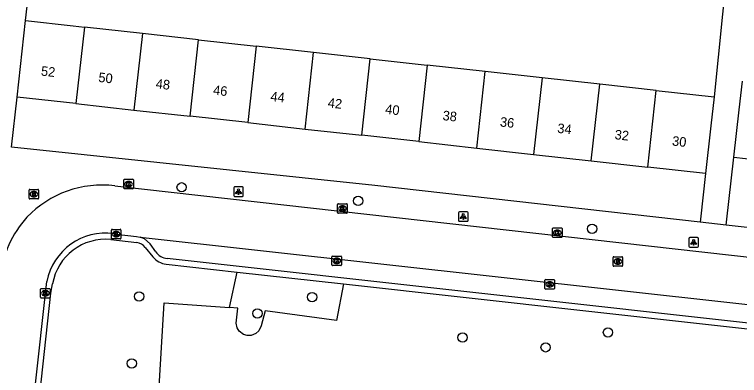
# Model space of a CAD drawing. Extents: x 162026 to 163499, y 387297 to 388169.
# Drawn here: x 162667.9 to 162743.9, y 387595.8 to 387633.6 of the extents above; entities that cross this region are included whole.
import ezdxf

# ---------------------------------------------------------------- set-up
doc = ezdxf.new("R2010")
doc.units = 0
for name, color, linetype in [('IMGEO_Berm_open', 7, 'Continuous'), ('IMGEO_Boom', 7, 'Continuous'), ('IMGEO_Groenvoorziening', 7, 'Continuous'), ('IMGEO_Kolk', 7, 'Continuous'), ('IMGEO_Lichtpunt', 7, 'Continuous'), ('IMGEO_Pand', 7, 'Continuous'), ('IMGEO_Pand_nummerreeks', 7, 'Continuous'), ('IMGEO_Parkeervlak_open', 7, 'Continuous'), ('IMGEO_Rijbaan_lokaal_open', 7, 'Continuous'), ('IMGEO_Rioolput', 7, 'Continuous'), ('IMGEO_Voetpad_open', 7, 'Continuous')]:
    doc.layers.add(name, color=color, linetype=linetype)

msp = doc.modelspace()

# ---------------------------------------------------------------- linework, layer by layer
at = {"layer": 'IMGEO_Berm_open'}
for points in [[(162678.051, 387610.068), (162680.753, 387609.749)], [(162681.644, 387609.241), (162682.42, 387608.241)], [(162683.839, 387607.47), (162691.254, 387606.645)], [(162691.254, 387606.645), (162702.421, 387605.402)], [(162669.759, 387586.112), (162671.761, 387604.43), (162671.923, 387605.422)], [(162702.421, 387605.402), (162766.048, 387598.321), (162766.107, 387598.314)]]:
    msp.add_lwpolyline(points, dxfattribs=at)
for centre, radius, start, end in [((162677.502, 387604.428), 5.667, 84.43973, 169.89612), ((162680.549, 387608.355), 1.409, 38.96439, 81.65671), ((162684.165, 387609.761), 2.314, 221.05877, 261.90719)]:
    msp.add_arc(centre, radius, start, end, dxfattribs=at)
at = {"layer": 'IMGEO_Boom'}
for centre in [(162685.454, 387615.534), (162703.951, 387614.114), (162728.456, 387611.196), (162680.999, 387604.095), (162699.122, 387604.026), (162693.396, 387602.317), (162730.126, 387600.325), (162714.89, 387599.793), (162723.593, 387598.76), (162680.221, 387597.072)]:
    msp.add_circle(centre, 0.489, dxfattribs=at)
at = {"layer": 'IMGEO_Groenvoorziening'}
for points in [[(162690.454, 387602.929), (162691.254, 387606.645)], [(162702.421, 387605.402), (162701.695, 387601.568), (162694.208, 387602.579), (162693.779, 387601.007), (162693.543, 387600.509), (162693.243, 387600.223), (162692.734, 387600.011), (162692.32, 387599.999), (162691.922, 387600.116), (162691.484, 387600.451), (162691.267, 387600.804), (162691.165, 387601.289), (162691.327, 387602.863), (162690.454, 387602.929)], [(162669.759, 387586.112), (162675.09, 387585.675), (162675.736, 387592.178), (162677.374, 387593.42), (162683.013, 387593.482), (162683.61, 387603.444), (162690.454, 387602.929)]]:
    msp.add_lwpolyline(points, dxfattribs=at)
at = {"layer": 'IMGEO_Kolk'}
for p, q in [((162679.394, 387615.449), (162679.394, 387616.301)), ((162679.469, 387616.375), (162680.321, 387616.375)), ((162679.882, 387616.155), (162679.907, 387616.155)), ((162680.395, 387616.301), (162680.395, 387615.449)), ((162680.321, 387615.375), (162679.469, 387615.375)), ((162679.905, 387615.595), (162679.88, 387615.595)), ((162701.801, 387612.888), (162701.801, 387613.74)), ((162701.876, 387613.814), (162702.728, 387613.814)), ((162702.802, 387613.74), (162702.802, 387612.888)), ((162702.312, 387613.034), (162702.287, 387613.034)), ((162702.289, 387613.594), (162702.314, 387613.594)), ((162702.728, 387612.814), (162701.876, 387612.814)), ((162678.088, 387610.204), (162678.088, 387611.056)), ((162678.163, 387611.13), (162679.015, 387611.13)), ((162678.576, 387610.91), (162678.601, 387610.91)), ((162679.089, 387611.056), (162679.089, 387610.204)), ((162724.316, 387610.35), (162724.316, 387611.202)), ((162724.391, 387611.276), (162725.243, 387611.276)), ((162724.804, 387611.056), (162724.829, 387611.056)), ((162725.317, 387611.202), (162725.317, 387610.35)), ((162679.015, 387610.13), (162678.163, 387610.13)), ((162678.599, 387610.35), (162678.574, 387610.35)), ((162725.243, 387610.276), (162724.391, 387610.276)), ((162724.827, 387610.496), (162724.802, 387610.496)), ((162701.201, 387607.409), (162701.201, 387608.261)), ((162701.276, 387608.335), (162702.128, 387608.335)), ((162701.689, 387608.115), (162701.714, 387608.115)), ((162702.202, 387608.261), (162702.202, 387607.409)), ((162702.128, 387607.335), (162701.276, 387607.335)), ((162701.712, 387607.555), (162701.687, 387607.555)), ((162723.522, 387604.939), (162723.522, 387605.791)), ((162723.597, 387605.865), (162724.449, 387605.865)), ((162724.01, 387605.645), (162724.035, 387605.645)), ((162724.523, 387605.791), (162724.523, 387604.939)), ((162670.676, 387604.004), (162670.676, 387604.856)), ((162670.751, 387604.93), (162671.603, 387604.93)), ((162671.164, 387604.71), (162671.189, 387604.71)), ((162671.677, 387604.856), (162671.677, 387604.004)), ((162724.449, 387604.865), (162723.597, 387604.865)), ((162724.033, 387605.085), (162724.008, 387605.085)), ((162671.603, 387603.93), (162670.751, 387603.93)), ((162671.187, 387604.15), (162671.162, 387604.15))]:
    msp.add_line(p, q, dxfattribs=at)
for points in [[(162679.394, 387615.449), (162679.394, 387616.301)], [(162679.469, 387616.375), (162680.321, 387616.375)], [(162679.715, 387616.075), (162679.838, 387616.075), (162679.838, 387615.924), (162679.968, 387616.075), (162680.132, 387616.075), (162679.986, 387615.924), (162680.139, 387615.675), (162679.987, 387615.675), (162679.902, 387615.839), (162679.838, 387615.772), (162679.838, 387615.675), (162679.715, 387615.675), (162679.715, 387616.075)], [(162680.395, 387616.301), (162680.395, 387615.449)], [(162680.321, 387615.375), (162679.469, 387615.375)], [(162701.801, 387612.888), (162701.801, 387613.74)], [(162701.876, 387613.814), (162702.728, 387613.814)], [(162702.802, 387613.74), (162702.802, 387612.888)], [(162702.122, 387613.514), (162702.245, 387613.514), (162702.245, 387613.363), (162702.375, 387613.514), (162702.539, 387613.514), (162702.393, 387613.363), (162702.546, 387613.114), (162702.394, 387613.114), (162702.309, 387613.278), (162702.245, 387613.211), (162702.245, 387613.114), (162702.122, 387613.114), (162702.122, 387613.514)], [(162702.728, 387612.814), (162701.876, 387612.814)], [(162678.088, 387610.204), (162678.088, 387611.056)], [(162678.163, 387611.13), (162679.015, 387611.13)], [(162678.409, 387610.83), (162678.532, 387610.83), (162678.532, 387610.679), (162678.662, 387610.83), (162678.826, 387610.83), (162678.68, 387610.679), (162678.833, 387610.43), (162678.681, 387610.43), (162678.596, 387610.594), (162678.532, 387610.527), (162678.532, 387610.43), (162678.409, 387610.43), (162678.409, 387610.83)], [(162679.089, 387611.056), (162679.089, 387610.204)], [(162724.316, 387610.35), (162724.316, 387611.202)], [(162724.391, 387611.276), (162725.243, 387611.276)], [(162724.637, 387610.976), (162724.76, 387610.976), (162724.76, 387610.825), (162724.89, 387610.976), (162725.054, 387610.976), (162724.908, 387610.825), (162725.061, 387610.576), (162724.909, 387610.576), (162724.824, 387610.74), (162724.76, 387610.673), (162724.76, 387610.576), (162724.637, 387610.576), (162724.637, 387610.976)], [(162725.317, 387611.202), (162725.317, 387610.35)], [(162679.015, 387610.13), (162678.163, 387610.13)], [(162725.243, 387610.276), (162724.391, 387610.276)], [(162701.201, 387607.409), (162701.201, 387608.261)], [(162701.276, 387608.335), (162702.128, 387608.335)], [(162701.522, 387608.035), (162701.645, 387608.035), (162701.645, 387607.884), (162701.775, 387608.035), (162701.939, 387608.035), (162701.793, 387607.884), (162701.946, 387607.635), (162701.794, 387607.635), (162701.709, 387607.799), (162701.645, 387607.732), (162701.645, 387607.635), (162701.522, 387607.635), (162701.522, 387608.035)], [(162702.202, 387608.261), (162702.202, 387607.409)], [(162702.128, 387607.335), (162701.276, 387607.335)], [(162723.522, 387604.939), (162723.522, 387605.791)], [(162723.597, 387605.865), (162724.449, 387605.865)], [(162723.843, 387605.565), (162723.966, 387605.565), (162723.966, 387605.414), (162724.096, 387605.565), (162724.26, 387605.565), (162724.114, 387605.414), (162724.267, 387605.165), (162724.115, 387605.165), (162724.03, 387605.329), (162723.966, 387605.262), (162723.966, 387605.165), (162723.843, 387605.165), (162723.843, 387605.565)], [(162724.523, 387605.791), (162724.523, 387604.939)], [(162670.676, 387604.004), (162670.676, 387604.856)], [(162670.751, 387604.93), (162671.603, 387604.93)], [(162670.997, 387604.63), (162671.12, 387604.63), (162671.12, 387604.479), (162671.25, 387604.63), (162671.414, 387604.63), (162671.268, 387604.479), (162671.421, 387604.23), (162671.269, 387604.23), (162671.184, 387604.394), (162671.12, 387604.327), (162671.12, 387604.23), (162670.997, 387604.23), (162670.997, 387604.63)], [(162671.677, 387604.856), (162671.677, 387604.004)], [(162724.449, 387604.865), (162723.597, 387604.865)], [(162671.603, 387603.93), (162670.751, 387603.93)]]:
    msp.add_lwpolyline(points, dxfattribs=at)
for centre, start, end in [((162679.471, 387616.299), 91.55205, 178.44795), ((162679.471, 387616.299), 91.55205, 178.44795), ((162680.319, 387616.299), 1.55205, 88.44795), ((162680.319, 387616.299), 1.55205, 88.44795), ((162679.471, 387615.451), 181.55205, 268.44795), ((162679.471, 387615.451), 181.55205, 268.44795), ((162680.319, 387615.451), 271.55205, 358.44795), ((162680.319, 387615.451), 271.55205, 358.44795), ((162701.878, 387613.738), 91.55205, 178.44795), ((162701.878, 387613.738), 91.55205, 178.44795), ((162702.726, 387613.738), 1.55205, 88.44795), ((162702.726, 387613.738), 1.55205, 88.44795), ((162701.878, 387612.89), 181.55205, 268.44795), ((162701.878, 387612.89), 181.55205, 268.44795), ((162702.726, 387612.89), 271.55205, 358.44795), ((162702.726, 387612.89), 271.55205, 358.44795), ((162678.165, 387611.054), 91.55205, 178.44795), ((162678.165, 387611.054), 91.55205, 178.44795), ((162679.013, 387611.054), 1.55205, 88.44795), ((162679.013, 387611.054), 1.55205, 88.44795), ((162724.393, 387611.2), 91.55205, 178.44795), ((162724.393, 387611.2), 91.55205, 178.44795), ((162725.241, 387611.2), 1.55205, 88.44795), ((162725.241, 387611.2), 1.55205, 88.44795), ((162678.165, 387610.206), 181.55205, 268.44795), ((162678.165, 387610.206), 181.55205, 268.44795), ((162679.013, 387610.206), 271.55205, 358.44795), ((162679.013, 387610.206), 271.55205, 358.44795), ((162724.393, 387610.352), 181.55205, 268.44795), ((162724.393, 387610.352), 181.55205, 268.44795), ((162725.241, 387610.352), 271.55205, 358.44795), ((162725.241, 387610.352), 271.55205, 358.44795), ((162701.278, 387608.259), 91.55205, 178.44795), ((162701.278, 387608.259), 91.55205, 178.44795), ((162702.126, 387608.259), 1.55205, 88.44795), ((162702.126, 387608.259), 1.55205, 88.44795), ((162701.278, 387607.411), 181.55205, 268.44795), ((162701.278, 387607.411), 181.55205, 268.44795), ((162702.126, 387607.411), 271.55205, 358.44795), ((162702.126, 387607.411), 271.55205, 358.44795), ((162723.599, 387605.789), 91.55205, 178.44795), ((162723.599, 387605.789), 91.55205, 178.44795), ((162724.447, 387605.789), 1.55205, 88.44795), ((162724.447, 387605.789), 1.55205, 88.44795), ((162670.753, 387604.854), 91.55205, 178.44795), ((162670.753, 387604.854), 91.55205, 178.44795), ((162671.601, 387604.854), 1.55205, 88.44795), ((162671.601, 387604.854), 1.55205, 88.44795), ((162723.599, 387604.941), 181.55205, 268.44795), ((162723.599, 387604.941), 181.55205, 268.44795), ((162724.447, 387604.941), 271.55205, 358.44795), ((162724.447, 387604.941), 271.55205, 358.44795), ((162670.753, 387604.006), 181.55205, 268.44795), ((162670.753, 387604.006), 181.55205, 268.44795), ((162671.601, 387604.006), 271.55205, 358.44795), ((162671.601, 387604.006), 271.55205, 358.44795)]:
    msp.add_arc(centre, 0.0765, start, end, dxfattribs=at)
for centre, major_axis, ratio, start_param, end_param in [((162679.881, 387615.875), (-0.387, 0.002), 0.722429, 4.712389, 7.853982), ((162679.906, 387615.875), (-0.39, 0.002), 0.717154, 1.570796, 4.712389), ((162702.288, 387613.314), (-0.387, 0.002), 0.722429, 4.712389, 7.853982), ((162702.313, 387613.314), (-0.39, 0.002), 0.717154, 1.570796, 4.712389), ((162678.575, 387610.63), (-0.387, 0.002), 0.722429, 4.712389, 7.853982), ((162678.6, 387610.63), (-0.39, 0.002), 0.717154, 1.570796, 4.712389), ((162724.803, 387610.776), (-0.387, 0.002), 0.722429, 4.712389, 7.853982), ((162724.828, 387610.776), (-0.39, 0.002), 0.717154, 1.570796, 4.712389), ((162701.688, 387607.835), (-0.387, 0.002), 0.722429, 4.712389, 7.853982), ((162701.713, 387607.835), (-0.39, 0.002), 0.717154, 1.570796, 4.712389), ((162724.009, 387605.365), (-0.387, 0.002), 0.722429, 4.712389, 7.853982), ((162724.034, 387605.365), (-0.39, 0.002), 0.717154, 1.570796, 4.712389), ((162671.163, 387604.43), (-0.387, 0.002), 0.722429, 4.712389, 7.853982), ((162671.188, 387604.43), (-0.39, 0.002), 0.717154, 1.570796, 4.712389)]:
    msp.add_ellipse(centre, major_axis=major_axis, ratio=ratio, start_param=start_param, end_param=end_param, dxfattribs=at)
at = {"layer": 'IMGEO_Lichtpunt'}
for p, q in [((162690.914, 387615.483), (162690.914, 387614.676)), ((162690.914, 387615.483), (162690.914, 387614.676)), ((162691.816, 387615.578), (162691.008, 387615.578)), ((162691.816, 387615.578), (162691.008, 387615.578)), ((162691.91, 387614.676), (162691.91, 387615.483)), ((162691.91, 387614.676), (162691.91, 387615.483)), ((162691.008, 387614.582), (162691.816, 387614.582)), ((162691.008, 387614.582), (162691.816, 387614.582)), ((162715.369, 387612.97), (162714.561, 387612.97)), ((162715.369, 387612.97), (162714.561, 387612.97)), ((162714.467, 387612.875), (162714.467, 387612.068)), ((162714.467, 387612.875), (162714.467, 387612.068)), ((162715.463, 387612.068), (162715.463, 387612.875)), ((162715.463, 387612.068), (162715.463, 387612.875)), ((162714.561, 387611.974), (162715.369, 387611.974)), ((162714.561, 387611.974), (162715.369, 387611.974)), ((162738.605, 387610.162), (162738.605, 387609.355)), ((162738.605, 387610.162), (162738.605, 387609.355)), ((162739.507, 387610.257), (162738.699, 387610.257)), ((162739.507, 387610.257), (162738.699, 387610.257)), ((162739.601, 387609.355), (162739.601, 387610.162)), ((162739.601, 387609.355), (162739.601, 387610.162)), ((162738.699, 387609.261), (162739.507, 387609.261)), ((162738.699, 387609.261), (162739.507, 387609.261))]:
    msp.add_line(p, q, dxfattribs=at)
for points in [[(162691.288, 387615.147), (162691.327, 387615.119), (162691.139, 387614.857), (162691.101, 387614.884), (162691.288, 387615.147)], [(162691.39, 387615.099), (162691.437, 387615.099), (162691.437, 387614.777), (162691.39, 387614.777), (162691.39, 387615.099)], [(162691.5, 387615.119), (162691.538, 387615.146), (162691.725, 387614.884), (162691.686, 387614.856), (162691.5, 387615.119)], [(162714.841, 387612.539), (162714.88, 387612.511), (162714.692, 387612.249), (162714.654, 387612.276), (162714.841, 387612.539)], [(162714.943, 387612.491), (162714.99, 387612.491), (162714.99, 387612.169), (162714.943, 387612.169), (162714.943, 387612.491)], [(162715.053, 387612.511), (162715.091, 387612.538), (162715.278, 387612.276), (162715.239, 387612.248), (162715.053, 387612.511)], [(162738.979, 387609.826), (162739.018, 387609.798), (162738.83, 387609.536), (162738.792, 387609.563), (162738.979, 387609.826)], [(162739.081, 387609.778), (162739.128, 387609.778), (162739.128, 387609.456), (162739.081, 387609.456), (162739.081, 387609.778)], [(162739.191, 387609.798), (162739.229, 387609.825), (162739.416, 387609.563), (162739.377, 387609.535), (162739.191, 387609.798)]]:
    msp.add_lwpolyline(points, dxfattribs=at)
for centre in [(162691.413, 387615.281), (162714.966, 387612.673), (162739.104, 387609.96)]:
    msp.add_circle(centre, 0.0994, dxfattribs=at)
for centre, start, end in [((162691.008, 387615.483), 90, 180), ((162691.008, 387615.483), 90, 180), ((162691.816, 387615.483), 0, 90), ((162691.816, 387615.483), 0, 90), ((162691.008, 387614.676), 180, 270), ((162691.008, 387614.676), 180, 270), ((162691.816, 387614.676), 270, 0), ((162691.816, 387614.676), 270, 360), ((162714.561, 387612.875), 90, 180), ((162714.561, 387612.875), 90, 180), ((162715.369, 387612.875), 0, 90), ((162715.369, 387612.875), 0, 90), ((162714.561, 387612.068), 180, 270), ((162714.561, 387612.068), 180, 270), ((162715.369, 387612.068), 270, 0), ((162715.369, 387612.068), 270, 360), ((162738.699, 387610.162), 90, 180), ((162738.699, 387610.162), 90, 180), ((162739.507, 387610.162), 0, 90), ((162739.507, 387610.162), 0, 90), ((162738.699, 387609.355), 180, 270), ((162738.699, 387609.355), 180, 270), ((162739.507, 387609.355), 270, 0), ((162739.507, 387609.355), 270, 360)]:
    msp.add_arc(centre, 0.0946, start, end, dxfattribs=at)
at = {"layer": 'IMGEO_Pand'}
for points in [[(162668.215, 387624.991), (162669.104, 387633.007)], [(162669.104, 387633.007), (162674.074, 387632.456), (162675.258, 387632.325)], [(162675.258, 387632.325), (162674.369, 387624.308)], [(162681.339, 387631.65), (162675.258, 387632.325)], [(162681.339, 387631.65), (162680.45, 387623.634)], [(162687.233, 387630.996), (162681.339, 387631.65)], [(162686.344, 387622.98), (162687.233, 387630.996)], [(162687.233, 387630.996), (162693.262, 387630.328)], [(162693.262, 387630.328), (162692.373, 387622.312)], [(162699.282, 387629.66), (162693.262, 387630.328)], [(162698.393, 387621.644), (162699.282, 387629.66)], [(162705.216, 387629.002), (162699.282, 387629.66)], [(162704.327, 387620.986), (162705.216, 387629.002)], [(162705.216, 387629.002), (162711.183, 387628.34)], [(162711.183, 387628.34), (162710.294, 387620.324)], [(162717.26, 387627.666), (162711.183, 387628.34)], [(162716.371, 387619.65), (162717.26, 387627.666)], [(162723.213, 387627.006), (162717.26, 387627.666)], [(162723.213, 387627.006), (162722.324, 387618.99)], [(162729.267, 387626.334), (162723.213, 387627.006)], [(162743.312, 387618.685), (162743.873, 387623.654), (162744.213, 387626.67)], [(162728.378, 387618.318), (162729.267, 387626.334)], [(162735.179, 387625.678), (162729.267, 387626.334)], [(162734.29, 387617.662), (162735.179, 387625.678)], [(162735.179, 387625.678), (162741.241, 387625.006)], [(162674.369, 387624.308), (162668.215, 387624.991)], [(162741.241, 387625.006), (162740.903, 387621.96), (162740.352, 387616.99)], [(162674.369, 387624.308), (162680.45, 387623.634)], [(162680.45, 387623.634), (162686.344, 387622.98)], [(162692.373, 387622.312), (162686.344, 387622.98)], [(162692.373, 387622.312), (162698.393, 387621.644)], [(162698.393, 387621.644), (162704.327, 387620.986)], [(162710.294, 387620.324), (162704.327, 387620.986)], [(162710.294, 387620.324), (162716.371, 387619.65)], [(162716.371, 387619.65), (162722.324, 387618.99)], [(162722.324, 387618.99), (162728.378, 387618.318)], [(162728.378, 387618.318), (162734.29, 387617.662)], [(162743.312, 387618.685), (162749.426, 387618.009)], [(162740.352, 387616.99), (162734.29, 387617.662)]]:
    msp.add_lwpolyline(points, dxfattribs=at)
at = {"layer": 'IMGEO_Parkeervlak_open'}
for points in [[(162682.741, 387608.778), (162682.144, 387609.613), (162681.554, 387610.126), (162681.124, 387610.298)], [(162781.533, 387597.206), (162780.327, 387597.34), (162683.93, 387608.057)]]:
    msp.add_lwpolyline(points, dxfattribs=at)
msp.add_arc((162684.185, 387609.818), 1.78, 215.77179, 261.76364, dxfattribs=at)
at = {"layer": 'IMGEO_Rijbaan_lokaal_open'}
for points in [[(162678.45, 387615.698), (162754.87, 387607.096), (162780.084, 387604.333), (162781.985, 387604.171), (162783.887, 387604.024)], [(162678.346, 387610.665), (162678.589, 387610.63), (162680.734, 387610.377), (162681.124, 387610.298)], [(162681.124, 387610.298), (162781.333, 387599.206)], [(162668.785, 387582.735), (162668.803, 387582.969), (162671.334, 387605.667)]]:
    msp.add_lwpolyline(points, dxfattribs=at)
for centre, radius, start, end in [((162677.142, 387604.88), 10.896, 83.10335, 136.42031), ((162677.406, 387604.976), 11.025, 137.72547, 173.81292), ((162677.463, 387604.486), 6.242, 81.86559, 169.09528)]:
    msp.add_arc(centre, radius, start, end, dxfattribs=at)
at = {"layer": 'IMGEO_Rioolput'}
for p, q in [((162669.47, 387614.39), (162669.47, 387615.242)), ((162669.545, 387615.316), (162670.397, 387615.316)), ((162670.471, 387615.242), (162670.471, 387614.39)), ((162669.981, 387614.536), (162669.956, 387614.536)), ((162669.958, 387615.096), (162669.983, 387615.096)), ((162670.397, 387614.316), (162669.545, 387614.316)), ((162730.663, 387607.336), (162730.663, 387608.188)), ((162730.738, 387608.262), (162731.59, 387608.262)), ((162731.151, 387608.042), (162731.176, 387608.042)), ((162731.664, 387608.188), (162731.664, 387607.336)), ((162731.59, 387607.262), (162730.738, 387607.262)), ((162731.174, 387607.482), (162731.149, 387607.482))]:
    msp.add_line(p, q, dxfattribs=at)
for points in [[(162669.47, 387614.39), (162669.47, 387615.242)], [(162669.545, 387615.316), (162670.397, 387615.316)], [(162670.471, 387615.242), (162670.471, 387614.39)], [(162670.059, 387615.014), (162669.807, 387615.016), (162669.807, 387614.616)], [(162669.807, 387614.616), (162669.931, 387614.616), (162669.931, 387614.778), (162669.942, 387614.778)], [(162669.985, 387614.935), (162669.931, 387614.935), (162669.931, 387614.854)], [(162669.931, 387614.854), (162669.983, 387614.854)], [(162669.989, 387614.749), (162670.06, 387614.616), (162670.2, 387614.616), (162670.135, 387614.742)], [(162670.397, 387614.316), (162669.545, 387614.316)], [(162730.663, 387607.336), (162730.663, 387608.188)], [(162730.738, 387608.262), (162731.59, 387608.262)], [(162731.252, 387607.96), (162731, 387607.962), (162731, 387607.562)], [(162731, 387607.562), (162731.124, 387607.562), (162731.124, 387607.724), (162731.135, 387607.724)], [(162731.178, 387607.881), (162731.124, 387607.881), (162731.124, 387607.8)], [(162731.124, 387607.8), (162731.176, 387607.8)], [(162731.182, 387607.695), (162731.253, 387607.562), (162731.393, 387607.562), (162731.328, 387607.688)], [(162731.664, 387608.188), (162731.664, 387607.336)], [(162731.59, 387607.262), (162730.738, 387607.262)]]:
    msp.add_lwpolyline(points, dxfattribs=at)
for centre, radius, start, end in [((162669.547, 387615.24), 0.0765, 91.55205, 178.44795), ((162669.547, 387615.24), 0.0765, 91.55205, 178.44795), ((162670.395, 387615.24), 0.0765, 1.55205, 88.44795), ((162670.395, 387615.24), 0.0765, 1.55205, 88.44795), ((162669.941, 387614.725), 0.0533, 26.02933, 88.69889), ((162669.967, 387615.043), 0.19, 274.7715, 282.96867), ((162669.991, 387614.839), 0.0964, 77.00612, 93.18647), ((162670.005, 387614.896), 0.0378, 276.66336, 79.67722), ((162670.058, 387614.904), 0.109, 350.36119, 89.41601), ((162670.056, 387614.904), 0.112, 277.58423, 350.98172), ((162670.04, 387614.689), 0.108, 29.51342, 73.79051), ((162669.547, 387614.392), 0.0765, 181.55205, 268.44795), ((162669.547, 387614.392), 0.0765, 181.55205, 268.44795), ((162670.395, 387614.392), 0.0765, 271.55205, 358.44795), ((162670.395, 387614.392), 0.0765, 271.55205, 358.44795), ((162730.74, 387608.186), 0.0765, 91.55205, 178.44795), ((162730.74, 387608.186), 0.0765, 91.55205, 178.44795), ((162731.134, 387607.671), 0.0533, 26.02933, 88.69889), ((162731.16, 387607.989), 0.19, 274.7715, 282.96867), ((162731.184, 387607.785), 0.0964, 77.00612, 93.18647), ((162731.198, 387607.842), 0.0378, 276.66336, 79.67722), ((162731.251, 387607.85), 0.109, 350.36119, 89.41601), ((162731.249, 387607.85), 0.112, 277.58423, 350.98172), ((162731.233, 387607.635), 0.108, 29.51342, 73.79051), ((162731.588, 387608.186), 0.0765, 1.55205, 88.44795), ((162731.588, 387608.186), 0.0765, 1.55205, 88.44795), ((162730.74, 387607.338), 0.0765, 181.55205, 268.44795), ((162730.74, 387607.338), 0.0765, 181.55205, 268.44795), ((162731.588, 387607.338), 0.0765, 271.55205, 358.44795), ((162731.588, 387607.338), 0.0765, 271.55205, 358.44795)]:
    msp.add_arc(centre, radius, start, end, dxfattribs=at)
for centre, major_axis, ratio, start_param, end_param in [((162669.957, 387614.816), (-0.387, 0.002), 0.722429, 4.712389, 7.853982), ((162669.982, 387614.816), (-0.39, 0.002), 0.717154, 1.570796, 4.712389), ((162731.15, 387607.762), (-0.387, 0.002), 0.722429, 4.712389, 7.853982), ((162731.175, 387607.762), (-0.39, 0.002), 0.717154, 1.570796, 4.712389)]:
    msp.add_ellipse(centre, major_axis=major_axis, ratio=ratio, start_param=start_param, end_param=end_param, dxfattribs=at)
at = {"layer": 'IMGEO_Voetpad_open'}
for points in [[(162669.104, 387633.007), (162670.589, 387646.024)], [(162741.669, 387637.958), (162742.536, 387637.885), (162741.241, 387625.006)], [(162667.627, 387619.734), (162668.215, 387624.991)], [(162739.777, 387611.878), (162705.702, 387615.707), (162667.627, 387619.734)], [(162742.512, 387611.57), (162742.548, 387611.883), (162743.312, 387618.685)], [(162740.352, 387616.99), (162739.813, 387612.19), (162739.777, 387611.878)], [(162742.512, 387611.57), (162739.777, 387611.878)], [(162780.16, 387607.292), (162768.805, 387608.615), (162742.512, 387611.57)]]:
    msp.add_lwpolyline(points, dxfattribs=at)

# ---------------------------------------------------------------- texts
at = {"layer": 'IMGEO_Pand_nummerreeks'}
for s, p in [('52', (162670.674, 387627.253)), ('50', (162676.692, 387626.586)), ('48', (162682.703, 387625.919)), ('46', (162688.712, 387625.253)), ('44', (162694.723, 387624.586)), ('42', (162700.731, 387623.919)), ('40', (162706.749, 387623.252)), ('38', (162712.76, 387622.586)), ('36', (162718.769, 387621.919)), ('34', (162724.78, 387621.252)), ('32', (162730.789, 387620.585)), ('30', (162736.806, 387619.919))]:
    msp.add_text(s, height=1, rotation=353.67097, dxfattribs=at).set_placement(p)

doc.saveas('drawing.dxf')
